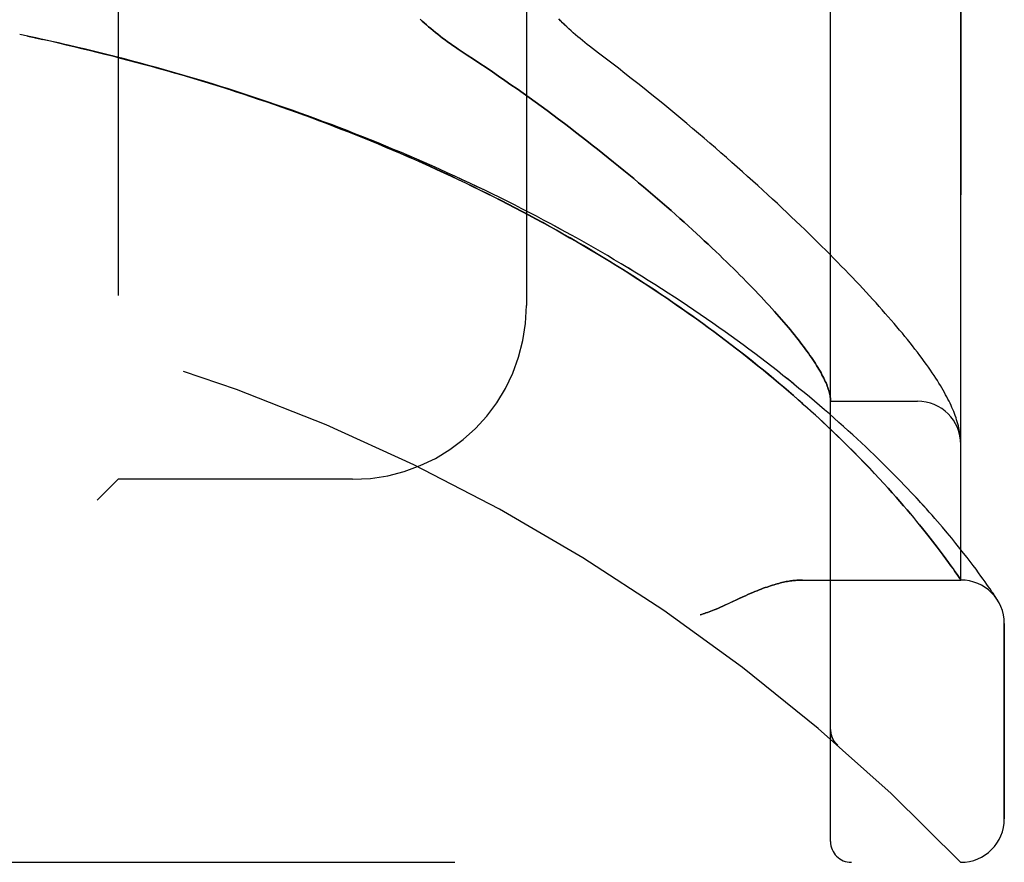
# Model space of a CAD drawing. Header units: inches. Extents: x 0 to 243, y 0 to 157.
# Tile 269 of 284: x 126.07 to 127.49, y 86.1 to 87.31. Entities that reach past the tile are written whole.
import ezdxf

# ---------------------------------------------------------------- set-up
doc = ezdxf.new("R2010")
doc.units = ezdxf.units.IN
doc.header["$LTSCALE"] = 13.357143
doc.header["$MEASUREMENT"] = 0
doc.linetypes.add('HIDDEN', pattern=[0.2, 0.1, -0.1])
doc.layers.add('LEFTHAND_DOOR_ASSEMBLY', color=7, linetype='CONTINUOUS')
doc.layers.add('RIGHTHAND_DOOR_ASSEMBLY', color=7, linetype='CONTINUOUS')

msp = doc.modelspace()

# ---------------------------------------------------------------- linework, layer by layer
at = {"layer": 'LEFTHAND_DOOR_ASSEMBLY', "color": 8, "linetype": 'HIDDEN'}
for p, q in [((127.2389, 86.1252), (127.2389, 88.7677)), ((127.4264, 86.5014), (127.4264, 88.3914)), ((126.2139, 88.2464), (126.2139, 86.6464)), ((126.8014, 87.9964), (126.8014, 86.8964)), ((126.0839, 87.284), (126.0724, 87.2864)), ((126.0955, 87.2815), (126.0835, 87.2841)), ((126.1071, 87.279), (126.0955, 87.2815)), ((127.2389, 86.7589), (127.3639, 86.7589)), ((127.4256, 86.7088), (127.4254, 86.7099)), ((127.4257, 86.7081), (127.4256, 86.7088)), ((127.4257, 86.7074), (127.4257, 86.7081)), ((127.4259, 86.7057), (127.4259, 86.7063)), ((127.426, 86.705), (127.4259, 86.7057)), ((127.4261, 86.7043), (127.426, 86.705)), ((127.2717, 86.6863), (127.263, 86.695)), ((127.4261, 86.7036), (127.4261, 86.7043)), ((127.4262, 86.703), (127.4261, 86.7036)), ((127.2799, 86.678), (127.2717, 86.6863)), ((127.2877, 86.6699), (127.2799, 86.678)), ((127.2952, 86.6622), (127.2877, 86.6699)), ((127.3023, 86.6547), (127.2952, 86.6622)), ((127.3091, 86.6474), (127.3023, 86.6547)), ((126.2139, 86.6464), (126.1839, 86.6164)), ((126.5514, 86.6464), (126.2139, 86.6464)), ((127.3156, 86.6403), (127.3091, 86.6474)), ((127.3218, 86.6335), (127.3156, 86.6403)), ((127.3277, 86.6269), (127.3218, 86.6335)), ((127.3334, 86.6205), (127.3277, 86.6269)), ((127.3388, 86.6143), (127.3334, 86.6205)), ((127.344, 86.6082), (127.3388, 86.6143)), ((127.3491, 86.6024), (127.344, 86.6082)), ((127.3539, 86.5967), (127.3491, 86.6024)), ((127.3585, 86.5912), (127.3539, 86.5967)), ((127.3629, 86.5859), (127.3585, 86.5912)), ((127.3671, 86.5807), (127.3629, 86.5859)), ((127.3712, 86.5757), (127.3671, 86.5807)), ((127.3999, 86.5774), (127.3926, 86.5859)), ((127.4068, 86.5693), (127.3999, 86.5774)), ((127.3751, 86.5709), (127.3712, 86.5757)), ((127.3788, 86.5662), (127.3751, 86.5709)), ((127.3824, 86.5616), (127.3788, 86.5662)), ((127.4133, 86.5615), (127.4068, 86.5693)), ((127.3858, 86.5572), (127.3824, 86.5616)), ((127.3891, 86.5529), (127.3858, 86.5572)), ((127.3923, 86.5488), (127.3891, 86.5529)), ((127.3968, 86.5428), (127.3923, 86.5488)), ((127.4193, 86.5541), (127.4133, 86.5615)), ((127.425, 86.547), (127.4193, 86.5541)), ((127.401, 86.5372), (127.3968, 86.5428)), ((127.4049, 86.5318), (127.401, 86.5372)), ((127.4304, 86.5403), (127.425, 86.547)), ((127.4353, 86.5339), (127.4304, 86.5403)), ((127.4086, 86.5268), (127.4049, 86.5318)), ((127.412, 86.5221), (127.4086, 86.5268)), ((127.4151, 86.5178), (127.412, 86.5221)), ((127.44, 86.5279), (127.4353, 86.5339)), ((127.4443, 86.5222), (127.44, 86.5279)), ((127.4482, 86.5169), (127.4443, 86.5222)), ((127.4179, 86.5138), (127.4151, 86.5178)), ((127.421, 86.5093), (127.4179, 86.5138)), ((127.4238, 86.5052), (127.421, 86.5093)), ((127.4519, 86.5119), (127.4482, 86.5169)), ((127.4553, 86.5072), (127.4519, 86.5119)), ((127.4584, 86.5029), (127.4553, 86.5072)), ((127.1984, 86.5014), (127.4264, 86.5014)), ((127.4613, 86.4989), (127.4584, 86.5029)), ((127.4639, 86.4952), (127.4613, 86.4989)), ((127.4662, 86.4918), (127.4639, 86.4952)), ((127.4684, 86.4887), (127.4662, 86.4918)), ((127.4711, 86.4846), (127.4684, 86.4887)), ((127.4727, 86.4823), (127.4711, 86.4846)), ((127.4747, 86.4792), (127.4727, 86.4823)), ((127.4768, 86.4761), (127.4747, 86.4792)), ((127.4889, 86.1577), (127.4889, 86.4389)), ((127.2389, 86.2865), (127.2389, 86.282)), ((127.249, 86.264), (127.2492, 86.2639)), ((125.3626, 86.0952), (127.4264, 86.0952))]:
    msp.add_line(p, q, dxfattribs=at)
for points in [[(126.6486, 87.3085), (126.6515, 87.3058), (126.6545, 87.3031), (126.6575, 87.3004), (126.6606, 87.2977), (126.6638, 87.295), (126.667, 87.2923), (126.6704, 87.2895), (126.6738, 87.2868), (126.6772, 87.2841), (126.6808, 87.2814), (126.6843, 87.2788), (126.688, 87.2761), (126.6917, 87.2734), (126.6955, 87.2708), (126.6993, 87.2682), (126.7032, 87.2656), (126.7162, 87.257)], [(126.9052, 87.2598), (126.8922, 87.2696), (126.8888, 87.2723), (126.8853, 87.2751), (126.8819, 87.2778), (126.8786, 87.2806), (126.8752, 87.2834), (126.872, 87.2862), (126.8688, 87.2891), (126.8656, 87.2919), (126.8625, 87.2948), (126.8594, 87.2976), (126.8565, 87.3005), (126.8535, 87.3034), (126.8507, 87.3063), (126.8479, 87.3091)], [(126.1169, 87.2768), (126.1058, 87.2793), (126.0947, 87.2817)], [(127.263, 86.695), (127.2584, 86.6995), (127.2538, 86.704), (127.249, 86.7087), (127.2441, 86.7134), (127.239, 86.7182), (127.2338, 86.7232), (127.2284, 86.7282), (127.2229, 86.7334), (127.2171, 86.7387), (127.2112, 86.7441), (127.205, 86.7496), (127.1987, 86.7553), (127.1922, 86.761), (127.1855, 86.7669), (127.1787, 86.7729), (127.1717, 86.7789), (127.1645, 86.7849), (127.1573, 86.791), (127.1499, 86.7971), (127.1425, 86.8033), (127.135, 86.8094), (127.1274, 86.8155), (127.1197, 86.8217), (127.1119, 86.8278), (127.104, 86.8339), (127.096, 86.8401), (127.088, 86.8462), (127.0798, 86.8524), (127.0716, 86.8585), (127.0633, 86.8646), (127.055, 86.8707), (127.0465, 86.8768), (127.038, 86.8829), (127.0295, 86.8889), (127.0208, 86.895), (127.0121, 86.901), (127.0033, 86.907), (126.9944, 86.913), (126.9855, 86.919), (126.9765, 86.9249), (126.9674, 86.9308), (126.9583, 86.9367), (126.9491, 86.9426), (126.9399, 86.9484), (126.9306, 86.9542), (126.9213, 86.96), (126.9119, 86.9657), (126.9024, 86.9714), (126.8929, 86.9771), (126.8833, 86.9827), (126.8737, 86.9883), (126.8641, 86.9939), (126.8544, 86.9994), (126.8446, 87.0049), (126.8348, 87.0104), (126.825, 87.0158), (126.8151, 87.0211), (126.8051, 87.0265), (126.7952, 87.0318), (126.7852, 87.037), (126.7751, 87.0423), (126.765, 87.0474), (126.7549, 87.0526), (126.7447, 87.0577), (126.7345, 87.0627), (126.7243, 87.0677), (126.714, 87.0727), (126.7037, 87.0776), (126.6934, 87.0825), (126.683, 87.0873), (126.6726, 87.0921), (126.6622, 87.0969), (126.6517, 87.1016), (126.6412, 87.1062), (126.6307, 87.1109), (126.6202, 87.1154), (126.6096, 87.12), (126.599, 87.1244), (126.5884, 87.1289), (126.5777, 87.1333), (126.5671, 87.1376), (126.5564, 87.1419), (126.5457, 87.1462), (126.5349, 87.1504), (126.5242, 87.1545), (126.5134, 87.1587), (126.5026, 87.1627), (126.4918, 87.1668), (126.481, 87.1707), (126.4701, 87.1747), (126.4593, 87.1786), (126.4484, 87.1824), (126.4375, 87.1862), (126.4266, 87.19), (126.4157, 87.1937), (126.4047, 87.1973), (126.3938, 87.2009), (126.3828, 87.2045), (126.3718, 87.208), (126.3608, 87.2115), (126.3498, 87.215), (126.3388, 87.2184), (126.3278, 87.2217), (126.3167, 87.225), (126.3057, 87.2283), (126.2946, 87.2315), (126.2836, 87.2346), (126.2725, 87.2378), (126.2614, 87.2408), (126.2503, 87.2439), (126.2393, 87.2469), (126.2282, 87.2498), (126.2171, 87.2527), (126.2059, 87.2556), (126.1948, 87.2584), (126.1837, 87.2611), (126.1726, 87.2639), (126.1615, 87.2665), (126.1503, 87.2692), (126.1392, 87.2718), (126.1281, 87.2743), (126.1071, 87.279)], [(127.3926, 86.5859), (127.3888, 86.5902), (127.3849, 86.5947), (127.3809, 86.5992), (127.3768, 86.6038), (127.3726, 86.6085), (127.3682, 86.6132), (127.3638, 86.6181), (127.3592, 86.623), (127.3545, 86.6279), (127.3497, 86.633), (127.3448, 86.6381), (127.3398, 86.6433), (127.3347, 86.6486), (127.3294, 86.6539), (127.3241, 86.6593), (127.3186, 86.6648), (127.313, 86.6703), (127.3073, 86.6759), (127.3015, 86.6815), (127.2956, 86.6872), (127.2896, 86.6929), (127.2834, 86.6987), (127.2771, 86.7045), (127.2708, 86.7104), (127.2643, 86.7163), (127.2577, 86.7223), (127.251, 86.7283), (127.2442, 86.7343), (127.2372, 86.7404), (127.2302, 86.7465), (127.2231, 86.7526), (127.2158, 86.7587), (127.2085, 86.7649), (127.2011, 86.7711), (127.1935, 86.7773), (127.1859, 86.7836), (127.1781, 86.7898), (127.1703, 86.796), (127.1624, 86.8023), (127.1544, 86.8086), (127.1463, 86.8148), (127.1381, 86.8211), (127.1298, 86.8274), (127.1214, 86.8337), (127.113, 86.8399), (127.1044, 86.8462), (127.0958, 86.8525), (127.0871, 86.8587), (127.0783, 86.865), (127.0694, 86.8712), (127.0605, 86.8774), (127.0514, 86.8837), (127.0423, 86.8899), (127.0331, 86.896), (127.0239, 86.9022), (127.0146, 86.9083), (127.0052, 86.9144), (126.9957, 86.9205), (126.9862, 86.9266), (126.9767, 86.9326), (126.967, 86.9387), (126.9573, 86.9446), (126.9475, 86.9506), (126.9377, 86.9565), (126.9278, 86.9624), (126.9179, 86.9683), (126.9079, 86.9741), (126.8978, 86.9799), (126.8877, 86.9857), (126.8776, 86.9914), (126.8674, 86.9971), (126.8571, 87.0027), (126.8468, 87.0084), (126.8365, 87.0139), (126.8261, 87.0195), (126.8157, 87.025), (126.8052, 87.0304), (126.7947, 87.0358), (126.7841, 87.0412), (126.7735, 87.0466), (126.7629, 87.0518), (126.7522, 87.0571), (126.7415, 87.0623), (126.7307, 87.0675), (126.72, 87.0726), (126.7091, 87.0776), (126.6983, 87.0827), (126.6874, 87.0876), (126.6765, 87.0926), (126.6656, 87.0975), (126.6546, 87.1023), (126.6436, 87.1071), (126.6326, 87.1119), (126.6215, 87.1166), (126.6104, 87.1212), (126.5993, 87.1258), (126.5882, 87.1304), (126.577, 87.1349), (126.5658, 87.1394), (126.5546, 87.1438), (126.5434, 87.1482), (126.5322, 87.1525), (126.5209, 87.1568), (126.5096, 87.161), (126.4983, 87.1652), (126.487, 87.1694), (126.4757, 87.1734), (126.4643, 87.1775), (126.4529, 87.1815), (126.4415, 87.1854), (126.4301, 87.1893), (126.4187, 87.1932), (126.4073, 87.197), (126.3959, 87.2007), (126.3844, 87.2044), (126.3729, 87.2081), (126.3615, 87.2117), (126.35, 87.2153), (126.3385, 87.2188), (126.3269, 87.2222), (126.3154, 87.2256), (126.3039, 87.229), (126.2924, 87.2323), (126.2808, 87.2356), (126.2693, 87.2388), (126.2577, 87.242), (126.2461, 87.2451), (126.2346, 87.2482), (126.223, 87.2513), (126.2114, 87.2542), (126.1998, 87.2572), (126.1883, 87.2601), (126.1767, 87.2629), (126.1651, 87.2657), (126.1535, 87.2685), (126.1419, 87.2712), (126.1303, 87.2738), (126.1187, 87.2765)], [(126.7162, 87.257), (126.7254, 87.251), (126.7344, 87.245), (126.7435, 87.2389), (126.7525, 87.2328), (126.7614, 87.2267), (126.7703, 87.2205), (126.7792, 87.2143), (126.7879, 87.2081), (126.7967, 87.2019), (126.8053, 87.1957), (126.814, 87.1895), (126.8225, 87.1832), (126.831, 87.177), (126.8394, 87.1708), (126.8477, 87.1646), (126.856, 87.1583), (126.8641, 87.1521), (126.8722, 87.1459), (126.8802, 87.1397), (126.8882, 87.1336), (126.896, 87.1274), (126.9038, 87.1213), (126.9115, 87.1152), (126.9191, 87.1091), (126.9266, 87.103), (126.934, 87.097), (126.9413, 87.091), (126.9486, 87.085), (126.9557, 87.0791), (126.9628, 87.0732), (126.9698, 87.0673), (126.9766, 87.0615), (126.9834, 87.0557), (126.9901, 87.05), (126.9967, 87.0443), (127.0032, 87.0386), (127.0096, 87.033), (127.0159, 87.0274), (127.0221, 87.0219), (127.0282, 87.0164), (127.0342, 87.011), (127.0401, 87.0056), (127.046, 87.0003), (127.0517, 86.995), (127.0573, 86.9898), (127.0629, 86.9846), (127.0683, 86.9795), (127.0737, 86.9744), (127.079, 86.9694), (127.0841, 86.9644), (127.0892, 86.9595), (127.0942, 86.9546), (127.0991, 86.9498), (127.1039, 86.945), (127.1086, 86.9403), (127.1132, 86.9357), (127.1177, 86.9311), (127.1222, 86.9265), (127.1265, 86.922), (127.1308, 86.9176), (127.135, 86.9132), (127.139, 86.9089), (127.143, 86.9046), (127.1469, 86.9004), (127.1507, 86.8963), (127.1545, 86.8922), (127.1581, 86.8881), (127.1617, 86.8841), (127.1651, 86.8802), (127.1685, 86.8763), (127.1718, 86.8725), (127.175, 86.8687), (127.1782, 86.865), (127.1812, 86.8614), (127.1842, 86.8578), (127.187, 86.8542), (127.1898, 86.8507), (127.1926, 86.8473), (127.1952, 86.8439), (127.1978, 86.8406), (127.2002, 86.8373), (127.2026, 86.8341), (127.2049, 86.8309), (127.2072, 86.8278), (127.2093, 86.8247), (127.2114, 86.8217), (127.2134, 86.8187), (127.2153, 86.8158), (127.2172, 86.813), (127.2189, 86.8102), (127.2206, 86.8074), (127.2222, 86.8047), (127.2238, 86.8021), (127.2252, 86.7995), (127.2266, 86.7969), (127.2279, 86.7944), (127.2292, 86.792), (127.2303, 86.7896), (127.2314, 86.7873), (127.2324, 86.785), (127.2334, 86.7827), (127.2342, 86.7805), (127.235, 86.7784), (127.2357, 86.7763), (127.2364, 86.7742), (127.2369, 86.7723), (127.2374, 86.7703), (127.2379, 86.7684), (127.2382, 86.7666), (127.2385, 86.7648), (127.2387, 86.763)], [(127.4254, 86.7099), (127.425, 86.7125), (127.4246, 86.7152), (127.4241, 86.7179), (127.4234, 86.7207), (127.4228, 86.7235), (127.422, 86.7264), (127.4212, 86.7292), (127.4203, 86.7321), (127.4194, 86.735), (127.4183, 86.738), (127.4172, 86.7409), (127.4161, 86.7438), (127.4149, 86.7468), (127.4136, 86.7497), (127.4123, 86.7527), (127.4109, 86.7558), (127.4094, 86.7588), (127.4078, 86.7619), (127.4062, 86.765), (127.4045, 86.7682), (127.4028, 86.7714), (127.4009, 86.7747), (127.399, 86.778), (127.3969, 86.7814), (127.3948, 86.7849), (127.3926, 86.7884), (127.3903, 86.792), (127.3878, 86.7958), (127.3853, 86.7996), (127.3826, 86.8036), (127.3797, 86.8077), (127.3768, 86.8118), (127.3737, 86.8161), (127.3705, 86.8204), (127.3672, 86.8248), (127.3639, 86.8293), (127.3604, 86.8338), (127.3569, 86.8383), (127.3533, 86.8428), (127.3497, 86.8474), (127.346, 86.8519), (127.3422, 86.8566), (127.3383, 86.8612), (127.3343, 86.8659), (127.3303, 86.8707), (127.3262, 86.8755), (127.322, 86.8803), (127.3177, 86.8852), (127.3134, 86.8902), (127.3089, 86.8951), (127.3044, 86.9002), (127.2998, 86.9052), (127.2951, 86.9104), (127.2903, 86.9156), (127.2855, 86.9208), (127.2805, 86.9261), (127.2755, 86.9314), (127.2704, 86.9368), (127.2651, 86.9422), (127.2598, 86.9477), (127.2544, 86.9533), (127.249, 86.9589), (127.2434, 86.9646), (127.2377, 86.9703), (127.232, 86.976), (127.2261, 86.9819), (127.2202, 86.9877), (127.2141, 86.9937), (127.208, 86.9997), (127.2018, 87.0057), (127.1955, 87.0118), (127.189, 87.018), (127.1825, 87.0242), (127.1759, 87.0304), (127.1692, 87.0367), (127.1624, 87.0431), (127.1555, 87.0495), (127.1485, 87.0559), (127.1414, 87.0625), (127.1342, 87.069), (127.127, 87.0756), (127.1196, 87.0823), (127.1121, 87.089), (127.1045, 87.0957), (127.0968, 87.1025), (127.0891, 87.1094), (127.0812, 87.1163), (127.0733, 87.1232), (127.0652, 87.1301), (127.0571, 87.1371), (127.0488, 87.1442), (127.0405, 87.1512), (127.0321, 87.1583), (127.0235, 87.1654), (127.0149, 87.1726), (127.0062, 87.1798), (126.9975, 87.187), (126.9886, 87.1942), (126.9796, 87.2015), (126.9706, 87.2087), (126.9615, 87.216), (126.9523, 87.2233), (126.943, 87.2306), (126.9337, 87.2379), (126.9243, 87.2452), (126.9148, 87.2525), (126.9052, 87.2598)], [(127.2387, 86.763), (127.2387, 86.7625), (127.2388, 86.762), (127.2388, 86.7616), (127.2388, 86.7612), (127.2389, 86.7609), (127.2389, 86.7605), (127.2389, 86.7602), (127.2389, 86.7599)], [(127.4259, 86.7063), (127.4258, 86.7067), (127.4257, 86.7074)], [(127.4264, 86.6975), (127.4264, 86.6979), (127.4264, 86.6982), (127.4264, 86.6986), (127.4264, 86.699), (127.4264, 86.6994), (127.4264, 86.6997), (127.4263, 86.7001), (127.4263, 86.7005), (127.4263, 86.7008), (127.4263, 86.7012), (127.4263, 86.7016), (127.4262, 86.7019), (127.4262, 86.7023), (127.4262, 86.703)], [(127.1984, 86.5014), (127.1968, 86.5014), (127.1952, 86.5014), (127.1935, 86.5013), (127.1919, 86.5012), (127.1902, 86.5011), (127.1884, 86.501), (127.1866, 86.5008), (127.1848, 86.5006), (127.183, 86.5004), (127.1811, 86.5001), (127.1792, 86.4998), (127.1772, 86.4994), (127.1752, 86.4991), (127.1732, 86.4987), (127.1711, 86.4982), (127.169, 86.4977), (127.1668, 86.4972), (127.1646, 86.4966), (127.1623, 86.496), (127.16, 86.4954), (127.1576, 86.4947), (127.1552, 86.494), (127.1527, 86.4932), (127.1501, 86.4923), (127.1475, 86.4914), (127.1448, 86.4905), (127.1421, 86.4895), (127.1392, 86.4884), (127.1363, 86.4873), (127.1333, 86.4861), (127.1301, 86.4848), (127.1269, 86.4834), (127.1235, 86.482), (127.12, 86.4805), (127.1164, 86.4788), (127.1126, 86.4771), (127.1086, 86.4753), (127.0916, 86.4674)], [(127.4264, 86.5014), (127.4264, 86.5015), (127.4238, 86.5052)], [(127.0916, 86.4674), (127.0877, 86.4656), (127.0841, 86.4639), (127.0807, 86.4624), (127.0775, 86.461), (127.0745, 86.4597), (127.0717, 86.4585), (127.069, 86.4575), (127.0665, 86.4565), (127.0642, 86.4556), (127.0619, 86.4548), (127.0597, 86.4541), (127.0576, 86.4533), (127.0555, 86.4527), (127.0534, 86.452), (127.0514, 86.4514)], [(127.4788, 86.4729), (127.4788, 86.473), (127.4788, 86.4731), (127.4768, 86.4761)], [(127.2389, 86.2863), (127.2389, 86.2859), (127.2389, 86.2853), (127.2389, 86.2847), (127.239, 86.284), (127.239, 86.2834), (127.2391, 86.2828), (127.2392, 86.2822), (127.2393, 86.2816), (127.2394, 86.281), (127.2395, 86.2804), (127.2396, 86.2798), (127.2398, 86.2792), (127.2399, 86.2786), (127.2401, 86.278), (127.2403, 86.2774), (127.2405, 86.2769), (127.2407, 86.2763), (127.2409, 86.2757)], [(127.2409, 86.2757), (127.2411, 86.2751), (127.2414, 86.2746), (127.2416, 86.274), (127.2419, 86.2734), (127.2422, 86.2729), (127.2424, 86.2723), (127.2427, 86.2718), (127.2431, 86.2712), (127.2434, 86.2707), (127.2437, 86.2702), (127.244, 86.2697), (127.2444, 86.2692), (127.2447, 86.2687), (127.2451, 86.2682)], [(127.2492, 86.2639), (127.249, 86.2641), (127.2487, 86.2643), (127.2485, 86.2645), (127.2483, 86.2647), (127.248, 86.2649), (127.2478, 86.2651), (127.2476, 86.2653), (127.2474, 86.2656), (127.2472, 86.2658), (127.247, 86.266), (127.2468, 86.2662), (127.2466, 86.2664), (127.2464, 86.2666), (127.2462, 86.2669), (127.246, 86.2671), (127.2458, 86.2673), (127.2456, 86.2675), (127.2455, 86.2678), (127.2453, 86.268), (127.2451, 86.2682)]]:
    msp.add_lwpolyline(points, dxfattribs=at)
for centre, radius, start, end in [((125.4264, 84.1713), 2.7751, 43.8884, 90), ((126.5514, 86.8964), 0.25, 270, 360), ((127.3639, 86.6964), 0.0625, 0, 90), ((127.4264, 86.4389), 0.0625, 0, 90), ((127.4264, 86.1577), 0.0625, 270, 360), ((127.2689, 86.1252), 0.03, 180, 270)]:
    msp.add_arc(centre, radius, start, end, dxfattribs=at)
at = {"layer": 'RIGHTHAND_DOOR_ASSEMBLY', "color": 8, "linetype": 'HIDDEN'}
for p, q in [((127.2389, 88.7677), (127.2389, 86.1252)), ((127.4264, 88.3914), (127.4264, 86.5014)), ((126.2139, 88.2464), (126.2139, 86.6464)), ((126.8014, 87.9964), (126.8014, 86.8964)), ((126.0839, 87.284), (126.0724, 87.2864)), ((126.0835, 87.2841), (126.0955, 87.2815)), ((126.0946, 87.2817), (126.1058, 87.2793)), ((126.1071, 87.279), (126.0955, 87.2815)), ((126.1187, 87.2765), (126.1058, 87.2793)), ((127.2389, 86.7589), (127.3639, 86.7589)), ((127.4256, 86.7088), (127.4254, 86.7099)), ((127.4257, 86.7081), (127.4256, 86.7088)), ((127.4257, 86.7074), (127.4257, 86.7081)), ((127.4259, 86.7057), (127.4259, 86.7064)), ((127.426, 86.705), (127.4259, 86.7057)), ((127.4261, 86.7043), (127.426, 86.705)), ((127.2627, 86.6952), (127.2715, 86.6865)), ((127.4261, 86.7037), (127.4261, 86.7043)), ((127.4262, 86.703), (127.4261, 86.7037)), ((127.4262, 86.7023), (127.4262, 86.703)), ((127.2715, 86.6865), (127.2797, 86.6782)), ((127.2797, 86.6782), (127.2875, 86.6701)), ((127.2875, 86.6701), (127.295, 86.6623)), ((127.295, 86.6623), (127.3021, 86.6548)), ((127.3021, 86.6548), (127.3089, 86.6475)), ((126.1839, 86.6164), (126.2139, 86.6464)), ((126.5514, 86.6464), (126.2139, 86.6464)), ((127.3089, 86.6475), (127.3155, 86.6405)), ((127.3155, 86.6405), (127.3217, 86.6336)), ((127.3217, 86.6336), (127.3276, 86.627)), ((127.3276, 86.627), (127.3333, 86.6206)), ((127.3333, 86.6206), (127.3387, 86.6144)), ((127.3387, 86.6144), (127.344, 86.6083)), ((127.344, 86.6083), (127.349, 86.6025)), ((127.349, 86.6025), (127.3538, 86.5968)), ((127.3538, 86.5968), (127.3584, 86.5913)), ((127.3584, 86.5913), (127.3628, 86.5859)), ((127.3628, 86.5859), (127.3671, 86.5808)), ((127.3671, 86.5808), (127.3711, 86.5757)), ((127.3999, 86.5774), (127.3926, 86.5859)), ((127.4068, 86.5693), (127.3999, 86.5774)), ((127.3711, 86.5757), (127.375, 86.5709)), ((127.375, 86.5709), (127.3788, 86.5662)), ((127.3788, 86.5662), (127.3824, 86.5616)), ((127.4133, 86.5615), (127.4068, 86.5693)), ((127.3824, 86.5616), (127.3858, 86.5572)), ((127.3858, 86.5572), (127.3891, 86.5529)), ((127.3891, 86.5529), (127.3923, 86.5488)), ((127.3923, 86.5488), (127.3968, 86.5428)), ((127.4193, 86.5541), (127.4133, 86.5615)), ((127.425, 86.547), (127.4193, 86.5541)), ((127.3968, 86.5428), (127.401, 86.5372)), ((127.401, 86.5372), (127.405, 86.5318)), ((127.4304, 86.5403), (127.425, 86.547)), ((127.4353, 86.5339), (127.4304, 86.5403)), ((127.405, 86.5318), (127.4086, 86.5268)), ((127.4086, 86.5268), (127.412, 86.5221)), ((127.412, 86.5221), (127.4151, 86.5177)), ((127.44, 86.5279), (127.4353, 86.5339)), ((127.4443, 86.5222), (127.44, 86.5279)), ((127.4483, 86.5169), (127.4443, 86.5222)), ((127.4151, 86.5177), (127.4179, 86.5138)), ((127.4519, 86.5119), (127.4483, 86.5169)), ((127.4553, 86.5072), (127.4519, 86.5119)), ((127.4584, 86.5029), (127.4553, 86.5072)), ((127.1984, 86.5014), (127.4264, 86.5014)), ((127.4613, 86.4989), (127.4584, 86.5029)), ((127.4639, 86.4952), (127.4613, 86.4989)), ((127.4662, 86.4918), (127.4639, 86.4952)), ((127.4684, 86.4887), (127.4662, 86.4918)), ((127.4711, 86.4846), (127.4684, 86.4887)), ((127.4727, 86.4822), (127.4711, 86.4846)), ((127.4747, 86.4792), (127.4727, 86.4822)), ((127.4768, 86.4761), (127.4747, 86.4792)), ((127.4788, 86.4729), (127.4768, 86.4761)), ((127.4785, 86.4734), (127.4791, 86.4725)), ((127.4788, 86.473), (127.4788, 86.4731)), ((127.4791, 86.4725), (127.4788, 86.4729)), ((127.4889, 86.4389), (127.4889, 86.1577)), ((127.2389, 86.2865), (127.2389, 86.2819)), ((127.249, 86.264), (127.2492, 86.2639)), ((125.3626, 86.0952), (127.4264, 86.0952))]:
    msp.add_line(p, q, dxfattribs=at)
for points in [[(126.7162, 87.257), (126.7032, 87.2656), (126.6993, 87.2682), (126.6955, 87.2708), (126.6917, 87.2734), (126.688, 87.2761), (126.6843, 87.2788), (126.6808, 87.2814), (126.6772, 87.2841), (126.6738, 87.2868), (126.6704, 87.2895), (126.667, 87.2923), (126.6638, 87.295), (126.6606, 87.2977), (126.6575, 87.3004), (126.6545, 87.3031), (126.6515, 87.3058), (126.6486, 87.3085)], [(126.9052, 87.2598), (126.8922, 87.2696), (126.8887, 87.2723), (126.8853, 87.2751), (126.8819, 87.2778), (126.8786, 87.2806), (126.8752, 87.2834), (126.872, 87.2862), (126.8688, 87.2891), (126.8656, 87.2919), (126.8625, 87.2948), (126.8594, 87.2977), (126.8564, 87.3005), (126.8535, 87.3034), (126.8506, 87.3063), (126.8479, 87.3091)], [(127.3926, 86.5859), (127.3888, 86.5902), (127.3849, 86.5947), (127.3809, 86.5992), (127.3768, 86.6038), (127.3726, 86.6084), (127.3682, 86.6132), (127.3638, 86.618), (127.3592, 86.6229), (127.3545, 86.6279), (127.3497, 86.633), (127.3448, 86.6381), (127.3398, 86.6433), (127.3347, 86.6486), (127.3295, 86.6539), (127.3241, 86.6593), (127.3186, 86.6648), (127.313, 86.6703), (127.3073, 86.6758), (127.3015, 86.6815), (127.2956, 86.6872), (127.2896, 86.6929), (127.2834, 86.6987), (127.2772, 86.7045), (127.2708, 86.7104), (127.2643, 86.7163), (127.2577, 86.7223), (127.251, 86.7283), (127.2442, 86.7343), (127.2373, 86.7404), (127.2302, 86.7465), (127.2231, 86.7526), (127.2159, 86.7587), (127.2085, 86.7649), (127.2011, 86.7711), (127.1935, 86.7773), (127.1859, 86.7835), (127.1782, 86.7898), (127.1703, 86.796), (127.1624, 86.8023), (127.1544, 86.8085), (127.1463, 86.8148), (127.1381, 86.8211), (127.1298, 86.8274), (127.1214, 86.8336), (127.113, 86.8399), (127.1044, 86.8462), (127.0958, 86.8525), (127.0871, 86.8587), (127.0783, 86.865), (127.0694, 86.8712), (127.0605, 86.8774), (127.0514, 86.8836), (127.0423, 86.8898), (127.0332, 86.896), (127.0239, 86.9022), (127.0146, 86.9083), (127.0052, 86.9144), (126.9958, 86.9205), (126.9863, 86.9266), (126.9767, 86.9326), (126.967, 86.9386), (126.9573, 86.9446), (126.9476, 86.9506), (126.9377, 86.9565), (126.9278, 86.9624), (126.9179, 86.9683), (126.9079, 86.9741), (126.8979, 86.9799), (126.8878, 86.9857), (126.8776, 86.9914), (126.8674, 86.9971), (126.8572, 87.0027), (126.8469, 87.0084), (126.8365, 87.0139), (126.8261, 87.0195), (126.8157, 87.025), (126.8052, 87.0304), (126.7947, 87.0358), (126.7841, 87.0412), (126.7735, 87.0465), (126.7629, 87.0518), (126.7522, 87.0571), (126.7415, 87.0623), (126.7308, 87.0674), (126.72, 87.0726), (126.7092, 87.0776), (126.6983, 87.0827), (126.6874, 87.0876), (126.6765, 87.0926), (126.6656, 87.0975), (126.6546, 87.1023), (126.6436, 87.1071), (126.6326, 87.1119), (126.6215, 87.1166), (126.6104, 87.1212), (126.5993, 87.1258), (126.5882, 87.1304), (126.577, 87.1349), (126.5659, 87.1394), (126.5547, 87.1438), (126.5434, 87.1482), (126.5322, 87.1525), (126.5209, 87.1568), (126.5096, 87.161), (126.4983, 87.1652), (126.487, 87.1694), (126.4757, 87.1734), (126.4643, 87.1775), (126.4529, 87.1815), (126.4416, 87.1854), (126.4302, 87.1893), (126.4187, 87.1932), (126.4073, 87.197), (126.3959, 87.2007), (126.3844, 87.2044), (126.3729, 87.2081), (126.3615, 87.2117), (126.35, 87.2152), (126.3385, 87.2188), (126.327, 87.2222), (126.3154, 87.2256), (126.3039, 87.229), (126.2924, 87.2323), (126.2808, 87.2356), (126.2693, 87.2388), (126.2577, 87.242), (126.2462, 87.2451), (126.2346, 87.2482), (126.223, 87.2513), (126.2114, 87.2542), (126.1998, 87.2572), (126.1883, 87.2601), (126.1767, 87.2629), (126.1651, 87.2657), (126.1535, 87.2685), (126.1419, 87.2712), (126.1303, 87.2738), (126.1169, 87.2768)], [(126.128, 87.2743), (126.1392, 87.2718), (126.1503, 87.2692), (126.1614, 87.2666), (126.1725, 87.2639), (126.1836, 87.2612), (126.1948, 87.2584), (126.2059, 87.2556), (126.217, 87.2527), (126.2281, 87.2498), (126.2391, 87.2469), (126.2502, 87.2439), (126.2613, 87.2409), (126.2724, 87.2378), (126.2834, 87.2347), (126.2945, 87.2315), (126.3055, 87.2283), (126.3166, 87.225), (126.3276, 87.2217), (126.3386, 87.2184), (126.3496, 87.215), (126.3606, 87.2116), (126.3716, 87.2081), (126.3826, 87.2046), (126.3936, 87.201), (126.4045, 87.1974), (126.4154, 87.1937), (126.4264, 87.19), (126.4373, 87.1863), (126.4481, 87.1825), (126.459, 87.1786), (126.4699, 87.1748), (126.4807, 87.1708), (126.4915, 87.1669), (126.5023, 87.1628), (126.5131, 87.1588), (126.5239, 87.1546), (126.5346, 87.1505), (126.5454, 87.1463), (126.5561, 87.142), (126.5668, 87.1377), (126.5774, 87.1334), (126.5881, 87.129), (126.5987, 87.1246), (126.6093, 87.1201), (126.6198, 87.1156), (126.6304, 87.111), (126.6409, 87.1064), (126.6513, 87.1017), (126.6618, 87.097), (126.6722, 87.0923), (126.6826, 87.0875), (126.693, 87.0827), (126.7033, 87.0778), (126.7136, 87.0729), (126.7239, 87.0679), (126.7341, 87.0629), (126.7443, 87.0579), (126.7545, 87.0528), (126.7646, 87.0477), (126.7747, 87.0425), (126.7847, 87.0373), (126.7947, 87.032), (126.8047, 87.0267), (126.8146, 87.0214), (126.8245, 87.016), (126.8344, 87.0106), (126.8442, 87.0052), (126.8539, 86.9997), (126.8636, 86.9941), (126.8733, 86.9886), (126.8829, 86.983), (126.8924, 86.9773), (126.9019, 86.9717), (126.9114, 86.966), (126.9208, 86.9603), (126.9301, 86.9545), (126.9394, 86.9487), (126.9487, 86.9429), (126.9578, 86.937), (126.9669, 86.9311), (126.976, 86.9252), (126.985, 86.9193), (126.9939, 86.9133), (127.0028, 86.9074), (127.0116, 86.9014), (127.0203, 86.8953), (127.0289, 86.8893), (127.0375, 86.8832), (127.046, 86.8772), (127.0545, 86.8711), (127.0628, 86.865), (127.0711, 86.8589), (127.0793, 86.8527), (127.0875, 86.8466), (127.0955, 86.8405), (127.1035, 86.8343), (127.1114, 86.8282), (127.1191, 86.8221), (127.1268, 86.8159), (127.1345, 86.8098), (127.142, 86.8037), (127.1494, 86.7976), (127.1568, 86.7914), (127.164, 86.7854), (127.1712, 86.7793), (127.1782, 86.7733), (127.185, 86.7673), (127.1917, 86.7614), (127.1983, 86.7557), (127.2046, 86.75), (127.2108, 86.7444), (127.2167, 86.739), (127.2225, 86.7337), (127.2281, 86.7285), (127.2335, 86.7235), (127.2387, 86.7185), (127.2438, 86.7137), (127.2487, 86.7089), (127.2535, 86.7043), (127.2582, 86.6997), (127.2627, 86.6952)], [(127.2387, 86.763), (127.2385, 86.7648), (127.2382, 86.7666), (127.2379, 86.7684), (127.2374, 86.7703), (127.2369, 86.7723), (127.2364, 86.7742), (127.2357, 86.7763), (127.235, 86.7784), (127.2342, 86.7805), (127.2334, 86.7827), (127.2324, 86.785), (127.2314, 86.7873), (127.2303, 86.7896), (127.2292, 86.792), (127.2279, 86.7944), (127.2266, 86.7969), (127.2252, 86.7995), (127.2238, 86.8021), (127.2222, 86.8047), (127.2206, 86.8074), (127.2189, 86.8102), (127.2172, 86.813), (127.2153, 86.8158), (127.2134, 86.8187), (127.2114, 86.8217), (127.2093, 86.8247), (127.2072, 86.8278), (127.2049, 86.8309), (127.2026, 86.8341), (127.2002, 86.8373), (127.1978, 86.8406), (127.1952, 86.8439), (127.1926, 86.8473), (127.1898, 86.8507), (127.187, 86.8542), (127.1842, 86.8578), (127.1812, 86.8614), (127.1782, 86.865), (127.175, 86.8687), (127.1718, 86.8725), (127.1685, 86.8763), (127.1651, 86.8802), (127.1617, 86.8841), (127.1581, 86.8881), (127.1545, 86.8922), (127.1507, 86.8963), (127.1469, 86.9004), (127.143, 86.9046), (127.139, 86.9089), (127.135, 86.9132), (127.1308, 86.9176), (127.1265, 86.922), (127.1222, 86.9265), (127.1177, 86.9311), (127.1132, 86.9357), (127.1086, 86.9403), (127.1039, 86.945), (127.0991, 86.9498), (127.0942, 86.9546), (127.0892, 86.9595), (127.0841, 86.9644), (127.079, 86.9694), (127.0737, 86.9744), (127.0683, 86.9795), (127.0629, 86.9846), (127.0573, 86.9898), (127.0517, 86.995), (127.046, 87.0003), (127.0401, 87.0056), (127.0342, 87.011), (127.0282, 87.0164), (127.0221, 87.0219), (127.0159, 87.0274), (127.0096, 87.033), (127.0032, 87.0386), (126.9967, 87.0443), (126.9901, 87.05), (126.9834, 87.0557), (126.9766, 87.0615), (126.9698, 87.0673), (126.9628, 87.0732), (126.9557, 87.0791), (126.9486, 87.085), (126.9413, 87.091), (126.934, 87.097), (126.9266, 87.103), (126.9191, 87.1091), (126.9115, 87.1152), (126.9038, 87.1213), (126.896, 87.1274), (126.8882, 87.1336), (126.8802, 87.1397), (126.8722, 87.1459), (126.8641, 87.1521), (126.856, 87.1583), (126.8477, 87.1646), (126.8394, 87.1708), (126.831, 87.177), (126.8225, 87.1832), (126.814, 87.1895), (126.8053, 87.1957), (126.7967, 87.2019), (126.7879, 87.2081), (126.7792, 87.2143), (126.7703, 87.2205), (126.7614, 87.2267), (126.7525, 87.2328), (126.7435, 87.2389), (126.7344, 87.245), (126.7254, 87.251), (126.7162, 87.257)], [(127.4254, 86.7099), (127.425, 86.7125), (127.4246, 86.7152), (127.4241, 86.7179), (127.4234, 86.7207), (127.4228, 86.7235), (127.422, 86.7264), (127.4212, 86.7293), (127.4203, 86.7321), (127.4194, 86.735), (127.4183, 86.738), (127.4172, 86.7409), (127.4161, 86.7438), (127.4149, 86.7468), (127.4136, 86.7497), (127.4123, 86.7527), (127.4109, 86.7558), (127.4094, 86.7588), (127.4078, 86.7619), (127.4062, 86.765), (127.4045, 86.7682), (127.4028, 86.7714), (127.4009, 86.7747), (127.399, 86.778), (127.3969, 86.7814), (127.3948, 86.7849), (127.3926, 86.7884), (127.3903, 86.7921), (127.3878, 86.7958), (127.3853, 86.7996), (127.3826, 86.8036), (127.3797, 86.8077), (127.3768, 86.8118), (127.3737, 86.8161), (127.3705, 86.8204), (127.3672, 86.8248), (127.3639, 86.8293), (127.3604, 86.8338), (127.3569, 86.8383), (127.3533, 86.8428), (127.3497, 86.8474), (127.3459, 86.8519), (127.3422, 86.8566), (127.3383, 86.8612), (127.3343, 86.8659), (127.3303, 86.8707), (127.3262, 86.8755), (127.322, 86.8803), (127.3177, 86.8852), (127.3133, 86.8902), (127.3089, 86.8951), (127.3044, 86.9002), (127.2998, 86.9053), (127.2951, 86.9104), (127.2903, 86.9156), (127.2855, 86.9208), (127.2805, 86.9261), (127.2755, 86.9314), (127.2703, 86.9368), (127.2651, 86.9423), (127.2598, 86.9478), (127.2544, 86.9533), (127.249, 86.9589), (127.2434, 86.9646), (127.2377, 86.9703), (127.232, 86.9761), (127.2261, 86.9819), (127.2202, 86.9878), (127.2141, 86.9937), (127.208, 86.9997), (127.2018, 87.0057), (127.1955, 87.0118), (127.189, 87.018), (127.1825, 87.0242), (127.1759, 87.0304), (127.1692, 87.0367), (127.1624, 87.0431), (127.1555, 87.0495), (127.1485, 87.056), (127.1414, 87.0625), (127.1342, 87.069), (127.127, 87.0756), (127.1196, 87.0823), (127.1121, 87.089), (127.1045, 87.0958), (127.0968, 87.1025), (127.0891, 87.1094), (127.0812, 87.1163), (127.0732, 87.1232), (127.0652, 87.1301), (127.057, 87.1371), (127.0488, 87.1442), (127.0405, 87.1512), (127.032, 87.1583), (127.0235, 87.1655), (127.0149, 87.1726), (127.0062, 87.1798), (126.9974, 87.187), (126.9886, 87.1942), (126.9796, 87.2015), (126.9706, 87.2087), (126.9615, 87.216), (126.9523, 87.2233), (126.943, 87.2306), (126.9337, 87.2379), (126.9242, 87.2452), (126.9148, 87.2525), (126.9052, 87.2598)], [(127.2389, 86.7599), (127.2389, 86.7602), (127.2389, 86.7605), (127.2389, 86.7609), (127.2388, 86.7612), (127.2388, 86.7616), (127.2388, 86.762), (127.2387, 86.7625), (127.2387, 86.763)], [(127.4259, 86.7064), (127.4258, 86.7067), (127.4257, 86.7074)], [(127.4264, 86.6975), (127.4264, 86.6979), (127.4264, 86.6983), (127.4264, 86.6986), (127.4264, 86.699), (127.4264, 86.6994), (127.4264, 86.6997), (127.4263, 86.7001), (127.4263, 86.7005), (127.4263, 86.7008), (127.4263, 86.7012), (127.4263, 86.7016), (127.4262, 86.7023)], [(127.4179, 86.5138), (127.421, 86.5093), (127.4264, 86.5014)], [(127.1044, 86.4734), (127.1126, 86.4771), (127.1164, 86.4788), (127.12, 86.4805), (127.1235, 86.482), (127.1269, 86.4834), (127.1301, 86.4848), (127.1332, 86.4861), (127.1363, 86.4873), (127.1392, 86.4884), (127.1421, 86.4895), (127.1448, 86.4905), (127.1475, 86.4914), (127.1501, 86.4923), (127.1527, 86.4932), (127.1552, 86.494), (127.1576, 86.4947), (127.16, 86.4954), (127.1623, 86.496), (127.1646, 86.4966), (127.1668, 86.4972), (127.169, 86.4977), (127.1711, 86.4982), (127.1732, 86.4987), (127.1752, 86.4991), (127.1772, 86.4994), (127.1792, 86.4998), (127.1811, 86.5001), (127.183, 86.5004), (127.1848, 86.5006), (127.1866, 86.5008), (127.1884, 86.501), (127.1902, 86.5011), (127.1919, 86.5012), (127.1935, 86.5013), (127.1952, 86.5014), (127.1968, 86.5014), (127.1984, 86.5014)], [(127.0514, 86.4514), (127.0534, 86.452), (127.0555, 86.4527), (127.0576, 86.4533), (127.0597, 86.4541), (127.0619, 86.4548), (127.0642, 86.4556), (127.0665, 86.4565), (127.069, 86.4575), (127.0717, 86.4585), (127.0745, 86.4597), (127.0775, 86.461), (127.0806, 86.4624), (127.0841, 86.4639), (127.0877, 86.4656), (127.1044, 86.4734)], [(127.2409, 86.2756), (127.2407, 86.2762), (127.2405, 86.2767), (127.2403, 86.2773), (127.2401, 86.2779), (127.24, 86.2785), (127.2398, 86.2791), (127.2397, 86.2797), (127.2395, 86.2803), (127.2394, 86.2809), (127.2393, 86.2815), (127.2392, 86.2821), (127.2391, 86.2828), (127.239, 86.2834), (127.239, 86.284), (127.2389, 86.2846), (127.2389, 86.2853), (127.2389, 86.2859), (127.2389, 86.2863)], [(127.2451, 86.2682), (127.2447, 86.2687), (127.2444, 86.2692), (127.244, 86.2697), (127.2437, 86.2702), (127.2434, 86.2707), (127.2431, 86.2712), (127.2428, 86.2717), (127.2425, 86.2723), (127.2422, 86.2728), (127.2419, 86.2734), (127.2417, 86.2739), (127.2414, 86.2745), (127.2412, 86.275), (127.2409, 86.2756)], [(127.2451, 86.2682), (127.2453, 86.268), (127.2454, 86.2678), (127.2456, 86.2675), (127.2458, 86.2673), (127.246, 86.2671), (127.2462, 86.2669), (127.2464, 86.2667), (127.2466, 86.2664), (127.2468, 86.2662), (127.247, 86.266), (127.2472, 86.2658), (127.2474, 86.2656), (127.2476, 86.2653), (127.2478, 86.2651), (127.248, 86.2649), (127.2483, 86.2647), (127.2485, 86.2645), (127.2487, 86.2643), (127.249, 86.2641), (127.2492, 86.2639)]]:
    msp.add_lwpolyline(points, dxfattribs=at)
for centre, radius, start, end in [((125.4264, 84.1713), 2.7751, 43.8884, 90), ((126.5514, 86.8964), 0.25, 270, 360), ((127.3639, 86.6964), 0.0625, 0, 90), ((127.4264, 86.4389), 0.0625, 0, 90), ((127.4264, 86.1577), 0.0625, 270, 360), ((127.2689, 86.1252), 0.03, 180, 270)]:
    msp.add_arc(centre, radius, start, end, dxfattribs=at)

doc.saveas('drawing.dxf')
